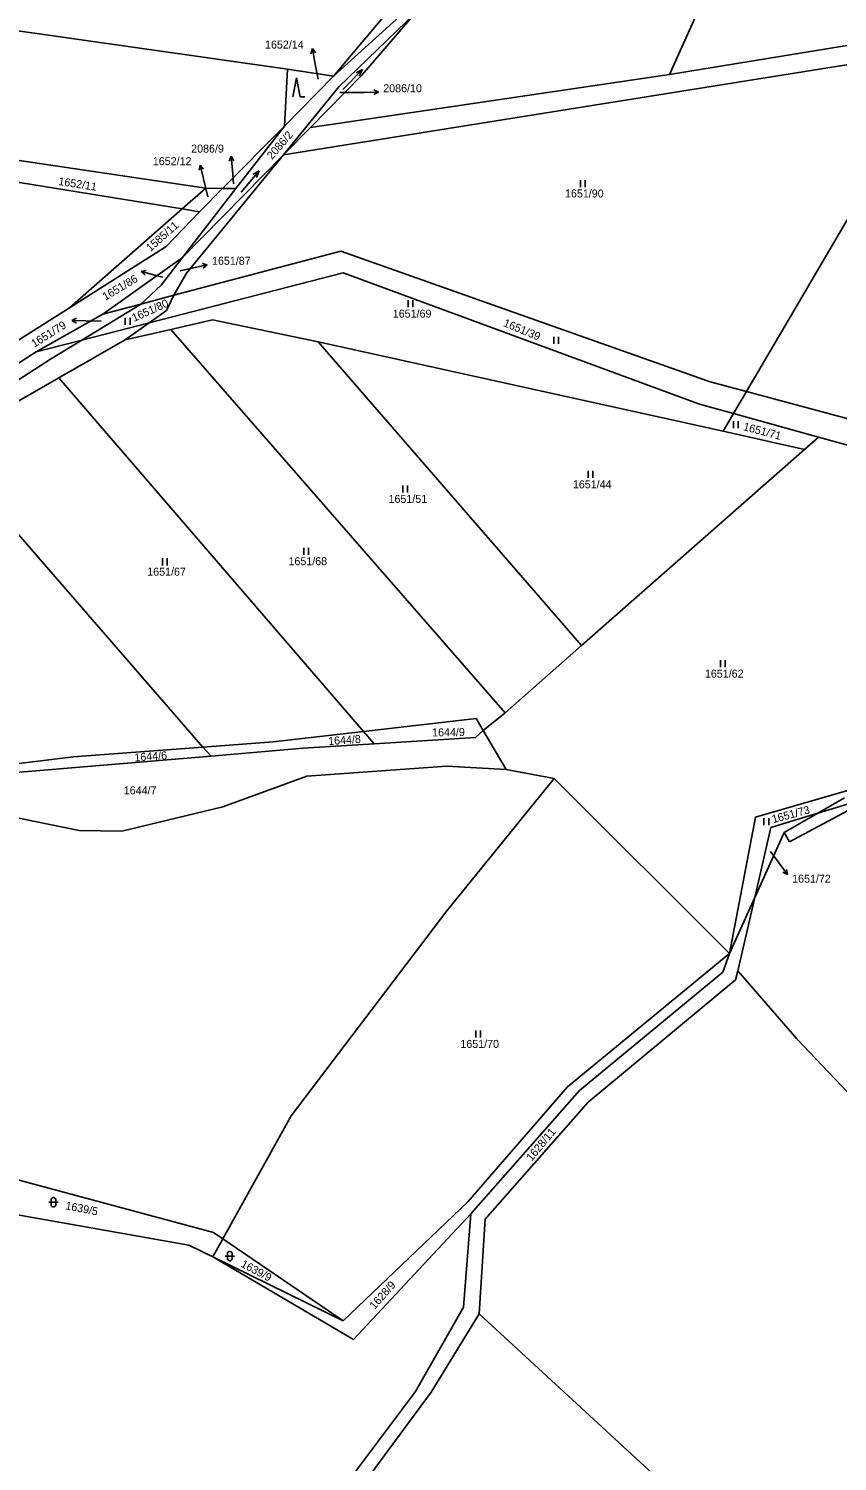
# Model space of a CAD drawing. Extents: x -795483 to -789093, y -1112258 to -1108741.
# Drawn here: x -793214.4 to -793042.5, y -1111637.2 to -1111332.8 of the extents above; entities that cross this region are included whole.
import ezdxf

# ---------------------------------------------------------------- set-up
doc = ezdxf.new("R2010")
doc.units = 0
for name, color, linetype in [('Komunikace', 7, 'Continuous'), ('Vrstva 1', 7, 'Continuous'), ('Vrstva 14', 7, 'Continuous'), ('Vrstva 16', 7, 'Continuous'), ('Vrstva 23', 7, 'Continuous')]:
    doc.layers.add(name, color=color, linetype=linetype)

msp = doc.modelspace()

# ---------------------------------------------------------------- linework, layer by layer
at = {"layer": 'Komunikace'}
for p, q in [((-793152.91, -1111343.56), (-793153.57, -1111340.03)), ((-793148.29, -1111346.44), (-793143.05, -1111346.39)), ((-793176.35, -1111368.55), (-793177.26, -1111364.77)), ((-793170.87, -1111365.8), (-793171.13, -1111362.94)), ((-793182.23, -1111384.32), (-793179.39, -1111383.67)), ((-793185.93, -1111385.63), (-793187.64, -1111385.2)), ((-793199.02, -1111395.02), (-793202.25, -1111394.94)), ((-793056.74, -1111507.65), (-793054.89, -1111510.17))]:
    msp.add_line(p, q, dxfattribs=at)
at = {"layer": 'Vrstva 1'}
for p, q in [((-793028.48, -1111231.8), (-793078.17, -1111342.58)), ((-793149.64, -1111342.97), (-793122.56, -1111318.33)), ((-793149.64, -1111342.97), (-793136.66, -1111327.54)), ((-793159.44, -1111341.47), (-793232.4, -1111331.11)), ((-793148.47, -1111345.18), (-793132.1, -1111329.39)), ((-793132.1, -1111329.39), (-793143.64, -1111342.76)), ((-793078.17, -1111342.58), (-793029.12, -1111334.58)), ((-793019.13, -1111337.08), (-793160.25, -1111359.64)), ((-793019.13, -1111337.08), (-793061.84, -1111409.96)), ((-793159.44, -1111341.47), (-793160.08, -1111353.53)), ((-793160.08, -1111353.53), (-793149.64, -1111342.97)), ((-793149.64, -1111342.97), (-793159.44, -1111341.47)), ((-793154.54, -1111353.84), (-793078.17, -1111342.58)), ((-793143.64, -1111342.76), (-793154.54, -1111353.84)), ((-793148.47, -1111345.18), (-793160.25, -1111359.64)), ((-793255.02, -1111355.08), (-793176.78, -1111366.75)), ((-793173.25, -1111366.84), (-793160.08, -1111353.53)), ((-793170.37, -1111366.81), (-793160.08, -1111353.53)), ((-793154.54, -1111353.84), (-793160.25, -1111359.64)), ((-793181.78, -1111371.13), (-793255.75, -1111359.18)), ((-793160.25, -1111359.64), (-793181.74, -1111381.48)), ((-793180.88, -1111384.79), (-793160.25, -1111359.64)), ((-793176.78, -1111366.75), (-793181.78, -1111371.13)), ((-793181.74, -1111381.48), (-793170.37, -1111366.81)), ((-793178.09, -1111371.73), (-793173.25, -1111366.84)), ((-793176.78, -1111366.75), (-793173.25, -1111366.84)), ((-793173.25, -1111366.84), (-793170.37, -1111366.81)), ((-793181.78, -1111371.13), (-793205.75, -1111392.13)), ((-793178.09, -1111371.73), (-793181.78, -1111371.13)), ((-793185.22, -1111379.16), (-793178.09, -1111371.73)), ((-793205.75, -1111392.13), (-793185.22, -1111379.16)), ((-793148.04, -1111380.11), (-793183.59, -1111389.5)), ((-793069.56, -1111407.89), (-793148.04, -1111380.11)), ((-793181.74, -1111381.48), (-793198.7, -1111393.49)), ((-793186.26, -1111387.34), (-793181.74, -1111381.48)), ((-793188.81, -1111395.33), (-793147.59, -1111384.75)), ((-793180.88, -1111384.79), (-793183.59, -1111389.5)), ((-793147.59, -1111384.75), (-793071.83, -1111412.6)), ((-793190.6, -1111391.35), (-793186.26, -1111387.34)), ((-793183.59, -1111389.5), (-793190.6, -1111391.35)), ((-793185.15, -1111392.73), (-793183.59, -1111389.5)), ((-793268.75, -1111431.92), (-793205.75, -1111392.13)), ((-793203.15, -1111399.01), (-793190.6, -1111391.35)), ((-793190.6, -1111391.35), (-793198.7, -1111393.49)), ((-793188.81, -1111395.33), (-793185.15, -1111392.73)), ((-793198.7, -1111393.49), (-793212.85, -1111401.49)), ((-793203.15, -1111399.01), (-793188.81, -1111395.33)), ((-793193.94, -1111398.97), (-793188.81, -1111395.33)), ((-793184.22, -1111396.76), (-793175.36, -1111394.74)), ((-793175.36, -1111394.74), (-793152.9, -1111399.38)), ((-793193.94, -1111398.97), (-793184.22, -1111396.76)), ((-793113.14, -1111478.23), (-793184.22, -1111396.76)), ((-793269.81, -1111438.02), (-793212.85, -1111401.49)), ((-793212.85, -1111401.49), (-793203.15, -1111399.01)), ((-793209.77, -1111403.04), (-793203.15, -1111399.01)), ((-793208.05, -1111407.06), (-793193.94, -1111398.97)), ((-793152.9, -1111399.38), (-793066.78, -1111418.33)), ((-793152.9, -1111399.38), (-793096.88, -1111463.87)), ((-793266.49, -1111439.53), (-793209.77, -1111403.04)), ((-793233.03, -1111421.38), (-793208.05, -1111407.06)), ((-793208.05, -1111407.06), (-793143.23, -1111482.16)), ((-793061.84, -1111409.96), (-793069.56, -1111407.89)), ((-793061.84, -1111409.96), (-793064.57, -1111414.62)), ((-793039.12, -1111416.05), (-793061.84, -1111409.96)), ((-793071.83, -1111412.6), (-793064.57, -1111414.62)), ((-793064.57, -1111414.62), (-793066.78, -1111418.33)), ((-793064.57, -1111414.62), (-793046.51, -1111419.64)), ((-793066.78, -1111418.33), (-793049.48, -1111422.25)), ((-793046.51, -1111419.64), (-793049.48, -1111422.25)), ((-793046.51, -1111419.64), (-793036.97, -1111422.29)), ((-793233.03, -1111421.38), (-793177.41, -1111485.5)), ((-793049.48, -1111422.25), (-793096.88, -1111463.87)), ((-793096.88, -1111463.87), (-793113.14, -1111478.23)), ((-793143.23, -1111482.16), (-793119.33, -1111479.4)), ((-793119.33, -1111479.4), (-793117.82, -1111481.95)), ((-793113.14, -1111478.23), (-793117.82, -1111481.95)), ((-793162.46, -1111484.38), (-793143.23, -1111482.16)), ((-793143.23, -1111482.16), (-793141.01, -1111484.79)), ((-793141.01, -1111484.79), (-793119.42, -1111483.43)), ((-793119.42, -1111483.43), (-793117.82, -1111481.95)), ((-793117.82, -1111481.95), (-793112.93, -1111490.25)), ((-793204.98, -1111487.57), (-793177.41, -1111485.5)), ((-793177.41, -1111485.5), (-793162.46, -1111484.38)), ((-793177.41, -1111485.5), (-793175.61, -1111487.38)), ((-793175.61, -1111487.38), (-793156.1, -1111485.74)), ((-793156.1, -1111485.74), (-793141.01, -1111484.79)), ((-793221.1, -1111489.53), (-793204.98, -1111487.57)), ((-793219.72, -1111491.09), (-793175.61, -1111487.38)), ((-793125.53, -1111489.57), (-793155.27, -1111491.63)), ((-793112.93, -1111490.25), (-793125.53, -1111489.57)), ((-793155.27, -1111491.63), (-793173.13, -1111498.2)), ((-793125.52, -1111520.26), (-793102.71, -1111492.16)), ((-793102.71, -1111492.16), (-793112.93, -1111490.25)), ((-793102.71, -1111492.16), (-793065.46, -1111529.32)), ((-793033.58, -1111492.72), (-793059.92, -1111500.35)), ((-793046.63, -1111499.52), (-793032.07, -1111495.08)), ((-793041, -1111496.3), (-793046.63, -1111499.52)), ((-793173.13, -1111498.2), (-793194.62, -1111503.36)), ((-793040.32, -1111499.06), (-793052.67, -1111505.62)), ((-793203.7, -1111503.21), (-793219.26, -1111500.02)), ((-793059.92, -1111500.35), (-793065.46, -1111529.32)), ((-793056.65, -1111502.57), (-793046.63, -1111499.52)), ((-793046.63, -1111499.52), (-793053.85, -1111503.64)), ((-793194.62, -1111503.36), (-793203.7, -1111503.21)), ((-793060.08, -1111517.43), (-793056.65, -1111502.57)), ((-793053.85, -1111503.64), (-793060.08, -1111517.43)), ((-793052.67, -1111505.62), (-793053.85, -1111503.64)), ((-793060.08, -1111517.43), (-793065.46, -1111529.32)), ((-793063.69, -1111533.03), (-793060.08, -1111517.43)), ((-793125.52, -1111520.26), (-793158.65, -1111563.84)), ((-793065.46, -1111529.32), (-793099.91, -1111557.7)), ((-793066.89, -1111533.33), (-793065.46, -1111529.32)), ((-793097.31, -1111558.47), (-793066.89, -1111533.33)), ((-793064.13, -1111534.93), (-793095.47, -1111560.91)), ((-793064.13, -1111534.93), (-793063.69, -1111533.03)), ((-793063.69, -1111533.03), (-793051.11, -1111547.44)), ((-793051.11, -1111547.44), (-793036.16, -1111563.17)), ((-793099.91, -1111557.7), (-793121.04, -1111582.08)), ((-793120.45, -1111584.62), (-793097.31, -1111558.47)), ((-793117.38, -1111585.79), (-793095.47, -1111560.91)), ((-793158.65, -1111563.84), (-793173.13, -1111589.99)), ((-793175.11, -1111588.64), (-793255.68, -1111566.92)), ((-793180.39, -1111591.31), (-793218.8, -1111584.5)), ((-793121.04, -1111582.08), (-793147.54, -1111607.38)), ((-793145.4, -1111611.34), (-793120.45, -1111584.62)), ((-793122, -1111604.48), (-793120.45, -1111584.62)), ((-793118.65, -1111605.9), (-793117.38, -1111585.79)), ((-793173.13, -1111589.99), (-793175.25, -1111593.82)), ((-793173.13, -1111589.99), (-793175.11, -1111588.64)), ((-793147.54, -1111607.38), (-793173.13, -1111589.99)), ((-793175.25, -1111593.82), (-793180.39, -1111591.31)), ((-793147.54, -1111607.38), (-793175.25, -1111593.82)), ((-793175.25, -1111593.82), (-793145.4, -1111611.34)), ((-793132.18, -1111622.4), (-793122, -1111604.48)), ((-793118.65, -1111605.9), (-793128.83, -1111622.53)), ((-793118.65, -1111605.9), (-793058.6, -1111661.18)), ((-793144.94, -1111639.42), (-793132.18, -1111622.4)), ((-793128.83, -1111622.53), (-793143.01, -1111641.74))]:
    msp.add_line(p, q, dxfattribs=at)
at = {"layer": 'Vrstva 16'}
for p, q in [((-793154.12, -1111337.08), (-793154.43, -1111338.16)), ((-793153.57, -1111340.03), (-793154.12, -1111337.08)), ((-793154.12, -1111337.08), (-793153.45, -1111337.97)), ((-793143.05, -1111346.39), (-793140.05, -1111346.36)), ((-793140.05, -1111346.36), (-793141.05, -1111345.87)), ((-793140.05, -1111346.36), (-793141.05, -1111346.87)), ((-793177.96, -1111361.85), (-793178.22, -1111362.94)), ((-793177.26, -1111364.77), (-793177.96, -1111361.85)), ((-793177.96, -1111361.85), (-793177.24, -1111362.71)), ((-793171.41, -1111359.95), (-793171.81, -1111360.99)), ((-793171.13, -1111362.94), (-793171.41, -1111359.95)), ((-793171.41, -1111359.95), (-793170.82, -1111360.9)), ((-793179.39, -1111383.67), (-793176.46, -1111383.01)), ((-793176.46, -1111383.01), (-793177.55, -1111382.74)), ((-793176.46, -1111383.01), (-793177.33, -1111383.71)), ((-793190.55, -1111384.47), (-793189.46, -1111384.23)), ((-793187.64, -1111385.2), (-793190.55, -1111384.47)), ((-793190.55, -1111384.47), (-793189.7, -1111385.2)), ((-793205.25, -1111394.87), (-793204.24, -1111394.39)), ((-793202.25, -1111394.94), (-793205.25, -1111394.87)), ((-793205.25, -1111394.87), (-793204.26, -1111395.39)), ((-793054.89, -1111510.17), (-793053.12, -1111512.59)), ((-793053.12, -1111512.59), (-793053.3, -1111511.49)), ((-793053.12, -1111512.59), (-793054.11, -1111512.08))]:
    msp.add_line(p, q, dxfattribs=at)
at = {"layer": 'Vrstva 23'}
for p, q in [((-793158.3, -1111347.32), (-793157.5, -1111343.32)), ((-793157.5, -1111343.32), (-793156.7, -1111347.32)), ((-793147.67, -1111345.75), (-793143.43, -1111341.51)), ((-793143.43, -1111341.51), (-793144.84, -1111342.22)), ((-793143.43, -1111341.51), (-793144.14, -1111342.92)), ((-793156.7, -1111347.32), (-793155.7, -1111347.32)), ((-793169.27, -1111367.61), (-793165.41, -1111363.03)), ((-793165.41, -1111363.03), (-793166.76, -1111363.85)), ((-793165.41, -1111363.03), (-793165.99, -1111364.5)), ((-793097.12, -1111366.51), (-793097.12, -1111365.01)), ((-793096.12, -1111365.01), (-793096.12, -1111366.51)), ((-793133.75, -1111392.04), (-793133.75, -1111390.54)), ((-793132.75, -1111390.54), (-793132.75, -1111392.04)), ((-793193.89, -1111395.78), (-793193.89, -1111394.28)), ((-793192.89, -1111394.28), (-793192.89, -1111395.78)), ((-793102.79, -1111399.84), (-793102.79, -1111398.34)), ((-793101.79, -1111398.34), (-793101.79, -1111399.84)), ((-793064.59, -1111417.73), (-793064.59, -1111416.23)), ((-793063.59, -1111416.23), (-793063.59, -1111417.73)), ((-793095.47, -1111428.31), (-793095.47, -1111426.81)), ((-793094.47, -1111426.81), (-793094.47, -1111428.31)), ((-793134.92, -1111431.4), (-793134.92, -1111429.9)), ((-793133.92, -1111429.9), (-793133.92, -1111431.4)), ((-793155.91, -1111444.64), (-793155.91, -1111443.14)), ((-793154.91, -1111443.14), (-793154.91, -1111444.64)), ((-793185.99, -1111446.87), (-793185.99, -1111445.37)), ((-793184.99, -1111445.37), (-793184.99, -1111446.87)), ((-793067.33, -1111468.53), (-793067.33, -1111467.03)), ((-793066.33, -1111467.03), (-793066.33, -1111468.53)), ((-793058.11, -1111502.06), (-793058.11, -1111500.56)), ((-793057.11, -1111500.56), (-793057.11, -1111502.06)), ((-793119.4, -1111547.2), (-793119.4, -1111545.7)), ((-793118.4, -1111545.7), (-793118.4, -1111547.2)), ((-793209.68, -1111581.59), (-793209.58, -1111581.39)), ((-793209.58, -1111581.39), (-793209.48, -1111581.29)), ((-793209.48, -1111581.29), (-793209.28, -1111581.19)), ((-793209.28, -1111581.19), (-793209.08, -1111581.19)), ((-793209.08, -1111581.19), (-793208.88, -1111581.29)), ((-793208.88, -1111581.29), (-793208.78, -1111581.39)), ((-793208.78, -1111581.39), (-793208.68, -1111581.59)), ((-793210.18, -1111582.19), (-793208.18, -1111582.19)), ((-793209.68, -1111582.79), (-793209.68, -1111581.59)), ((-793209.58, -1111582.99), (-793209.68, -1111582.79)), ((-793209.48, -1111583.09), (-793209.58, -1111582.99)), ((-793209.28, -1111583.19), (-793209.48, -1111583.09)), ((-793209.08, -1111583.19), (-793209.28, -1111583.19)), ((-793208.88, -1111583.09), (-793209.08, -1111583.19)), ((-793208.78, -1111582.99), (-793208.88, -1111583.09)), ((-793208.68, -1111582.79), (-793208.78, -1111582.99)), ((-793208.68, -1111581.59), (-793208.68, -1111582.79)), ((-793172.68, -1111593.63), (-793170.68, -1111593.63)), ((-793172.18, -1111593.03), (-793172.08, -1111592.83)), ((-793172.18, -1111594.23), (-793172.18, -1111593.03)), ((-793172.08, -1111592.83), (-793171.98, -1111592.73)), ((-793171.98, -1111592.73), (-793171.78, -1111592.63)), ((-793171.78, -1111592.63), (-793171.58, -1111592.63)), ((-793171.58, -1111592.63), (-793171.38, -1111592.73)), ((-793171.38, -1111592.73), (-793171.28, -1111592.83)), ((-793171.28, -1111592.83), (-793171.18, -1111593.03)), ((-793171.18, -1111593.03), (-793171.18, -1111594.23)), ((-793172.08, -1111594.43), (-793172.18, -1111594.23)), ((-793171.98, -1111594.53), (-793172.08, -1111594.43)), ((-793171.78, -1111594.63), (-793171.98, -1111594.53)), ((-793171.58, -1111594.63), (-793171.78, -1111594.63)), ((-793171.38, -1111594.53), (-793171.58, -1111594.63)), ((-793171.28, -1111594.43), (-793171.38, -1111594.53)), ((-793171.18, -1111594.23), (-793171.28, -1111594.43))]:
    msp.add_line(p, q, dxfattribs=at)

# ---------------------------------------------------------------- texts
at = {"layer": 'Vrstva 14'}
for s, height, p in [('1652/14', 0.1, (-793152.91, -1111343.56)), ('2086/10', 0.1, (-793148.29, -1111346.44)), ('1652/12', 0.1, (-793176.35, -1111368.55)), ('2086/9', 0.1, (-793170.87, -1111365.8)), ('1651/90', 1.7, (-793100.41, -1111368.71)), ('1651/86', 0.1, (-793185.93, -1111385.63)), ('1651/87', 0.1, (-793182.23, -1111384.32)), ('1651/69', 1.7, (-793137.02, -1111394.24)), ('1651/79', 0.1, (-793199.02, -1111395.02)), ('1651/44', 1.7, (-793098.74, -1111430.51)), ('1651/51', 1.7, (-793137.93, -1111433.6)), ('1651/67', 1.7, (-793189.23, -1111449.07)), ('1651/68', 1.7, (-793159.2, -1111446.84)), ('1651/62', 1.7, (-793070.67, -1111470.73)), ('1644/7', 1.7, (-793194.21, -1111495.52)), ('1651/72', 0.1, (-793056.74, -1111507.65)), ('1651/70', 1.7, (-793122.66, -1111549.4))]:
    msp.add_text(s, height=height, dxfattribs=at).set_placement(p)
for s, rotation, p in [('2086/2', 49.101, (-793162.68, -1111360.76)), ('1652/11', 351.1575, (-793208.2, -1111366.05)), ('1585/11', 41.5391, (-793188.55, -1111380.32)), ('1651/80', 24.2888, (-793192.02, -1111395.16)), ('1651/39', 337.4531, (-793113.67, -1111395.99)), ('1651/71', 345.086, (-793062.64, -1111418.12)), ('1644/8', 3.9702, (-793150.7, -1111485.07)), ('1644/9', 0.8087, (-793128.65, -1111483.23)), ('1644/6', 4.1412, (-793191.9, -1111488.55)), ('1651/73', 15.1145, (-793056.16, -1111501.67)), ('1628/11', 50.1164, (-793107.51, -1111573.6)), ('1639/5', 348.7957, (-793206.72, -1111583.67)), ('1639/9', 331.7899, (-793169.48, -1111595.81)), ('1628/9', 48.5365, (-793140.88, -1111605.08))]:
    msp.add_text(s, height=1.7, rotation=rotation, dxfattribs=at).set_placement(p)
at = {"layer": 'Vrstva 16'}
for s, p in [('1652/14', (-793164.19, -1111337.08)), ('2086/10', (-793139.05, -1111346.36)), ('2086/9', (-793179.89, -1111359.18)), ('1652/12', (-793188.04, -1111361.85)), ('1651/87', (-793175.46, -1111383.01)), ('1651/72', (-793052.12, -1111514.29))]:
    msp.add_text(s, height=1.7, dxfattribs=at).set_placement(p)
for s, rotation, p in [('1651/86', 30.6836, (-793198.12, -1111390.66)), ('1651/79', 32.0687, (-793213.23, -1111400.64))]:
    msp.add_text(s, height=1.7, rotation=rotation, dxfattribs=at).set_placement(p)

doc.saveas('drawing.dxf')
